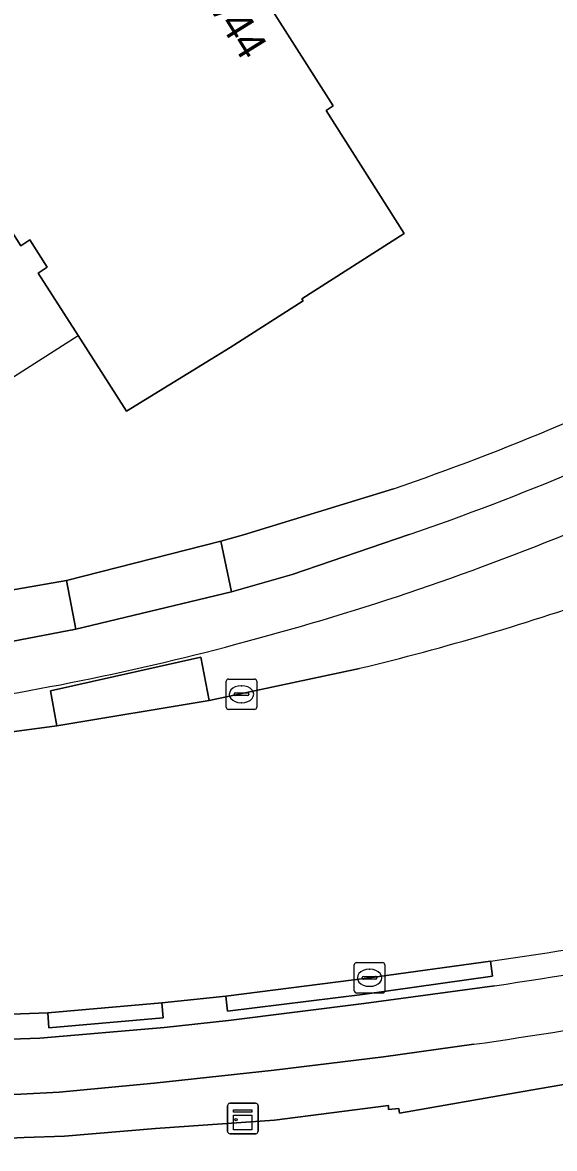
# Model space of a CAD drawing. Extents: x 157320 to 158835, y 386650 to 388491.
# Drawn here: x 158403.79 to 158421.27, y 387795.31 to 387832.28 of the extents above; entities that cross this region are included whole.
import ezdxf

# ---------------------------------------------------------------- set-up
doc = ezdxf.new("R2010")
doc.units = 0
for name, color, linetype in [('IMGEO_Berm_gesloten', 7, 'Continuous'), ('IMGEO_Berm_open', 7, 'Continuous'), ('IMGEO_Erf', 7, 'Continuous'), ('IMGEO_Fietspad_open', 7, 'Continuous'), ('IMGEO_Kast', 7, 'Continuous'), ('IMGEO_Kolk', 7, 'Continuous'), ('IMGEO_Pand', 7, 'Continuous'), ('IMGEO_Pand_nummerreeks', 7, 'Continuous'), ('IMGEO_Pand_overbouw', 7, 'Continuous'), ('IMGEO_Rijbaan_lokaal_open', 7, 'Continuous'), ('IMGEO_Voetpad_open', 7, 'Continuous')]:
    doc.layers.add(name, color=color, linetype=linetype)

msp = doc.modelspace()

# ---------------------------------------------------------------- linework, layer by layer
at = {"layer": 'IMGEO_Berm_gesloten'}
for points in [[(158409.648, 387811.447), (158404.709, 387810.341), (158404.918, 387809.187), (158409.93, 387810.017)], [(158419.229, 387800.97), (158419.162, 387801.466), (158415.193, 387800.917), (158410.469, 387800.315), (158410.529, 387799.822), (158414.963, 387800.37)], [(158408.375, 387800.099), (158404.629, 387799.769), (158404.659, 387799.276), (158408.411, 387799.6)]]:
    msp.add_lwpolyline(points, close=True, dxfattribs=at)
at = {"layer": 'IMGEO_Berm_open'}
for points in [[(158402.205, 387808.829), (158404.918, 387809.187), (158404.709, 387810.341), (158409.648, 387811.447), (158409.93, 387810.017), (158414.862, 387811.076)], [(158419.162, 387801.466), (158419.229, 387800.97), (158414.963, 387800.37), (158410.529, 387799.822), (158410.469, 387800.315), (158408.375, 387800.099), (158408.411, 387799.6), (158404.659, 387799.276), (158404.629, 387799.769), (158398.921, 387799.56), (158394.673, 387799.5), (158392.452, 387799.511), (158392.44, 387799.011), (158384.864, 387799.114), (158384.86, 387799.615), (158381.41, 387799.705)], [(158364.847, 387799.876), (158372.067, 387799.376), (158377.661, 387799.077), (158381.19, 387798.904), (158384.82, 387798.814), (158392.435, 387798.688), (158394.701, 387798.676), (158398.91, 387798.75), (158404.357, 387798.934), (158408.448, 387799.29), (158410.56, 387799.518), (158415.005, 387800.069), (158419.303, 387800.657)]]:
    msp.add_lwpolyline(points, dxfattribs=at)
for centre, radius, start, end in [((158388.999, 387895.382), 86.312, 284.85872, 292.73832), ((158395.398, 387892.127), 83.355, 283.50379, 289.46551), ((158389.565, 387890.914), 81.85, 277.48566, 285.27766), ((158399.335, 387943.314), 143.227, 277.95717, 282.78505), ((158396.177, 387959.662), 160.678, 278.2753, 282.62833)]:
    msp.add_arc(centre, radius, start, end, dxfattribs=at)
at = {"layer": 'IMGEO_Erf'}
msp.add_lwpolyline([(158400.404, 387830.172), (158399.648, 387831.351), (158397.999, 387833.955), (158407.137, 387839.783), (158409.718, 387835.736), (158409.954, 387835.886), (158414, 387829.539), (158413.764, 387829.389), (158416.334, 387825.347), (158412.972, 387823.209), (158413.015, 387823.142), (158410.614, 387821.605), (158407.209, 387819.518), (158405.618, 387822.002), (158404.309, 387824.053), (158404.605, 387824.241), (158404.035, 387825.139), (158403.74, 387824.951), (158401.686, 387828.169), (158402.31, 387828.567), (158401.512, 387829.81), (158400.887, 387829.413)], close=True, dxfattribs=at)
for points in [[(158362.971, 387812.628), (158371.246, 387812.009), (158378.123, 387811.937), (158393.338, 387812.342), (158401.968, 387813.388), (158405.238, 387813.963), (158410.306, 387815.254), (158411.048, 387815.457), (158415.98, 387816.97)], [(158442.152, 387802.09), (158441.048, 387801.808), (158439.474, 387801.281), (158431.6, 387799.27), (158430.06, 387798.899), (158424.565, 387797.932), (158420.492, 387797.225), (158416.173, 387796.468), (158416.158, 387796.628), (158415.821, 387796.597), (158415.814, 387796.719), (158412.068, 387796.239), (158408.164, 387795.97), (158405.17, 387795.72), (158403.852, 387795.673), (158399.698, 387795.489), (158397.607, 387795.439), (158394.553, 387795.393), (158392.015, 387795.37), (158391.722, 387795.384), (158388.665, 387795.313), (158385.682, 387795.36)]]:
    msp.add_lwpolyline(points, dxfattribs=at)
msp.add_arc((158388.821, 387896.156), 83.714, 288.93106, 296.9439, dxfattribs=at)
at = {"layer": 'IMGEO_Fietspad_open'}
for points in [[(158416.495, 387815.468), (158412.648, 387814.159), (158410.659, 387813.593), (158405.546, 387812.367), (158402.395, 387811.765), (158399.042, 387811.34), (158392.773, 387810.828), (158385.26, 387810.509), (158378.045, 387810.479)], [(158419.303, 387800.657), (158415.005, 387800.069), (158410.56, 387799.518), (158408.448, 387799.29), (158404.357, 387798.934), (158398.91, 387798.75), (158394.701, 387798.676), (158392.435, 387798.688), (158384.82, 387798.814), (158381.19, 387798.904), (158377.661, 387799.077), (158372.067, 387799.376), (158364.847, 387799.876)], [(158369.646, 387797.725), (158371.649, 387797.614), (158374.632, 387797.425), (158378.638, 387797.217), (158381.629, 387797.085), (158385.697, 387796.979), (158391.65, 387796.904), (158394.695, 387796.874), (158397.67, 387796.936), (158399.692, 387796.967), (158403.735, 387797.096), (158404.998, 387797.163), (158408.122, 387797.455), (158412.065, 387797.883), (158415.65, 387798.319), (158418.615, 387798.733)]]:
    msp.add_lwpolyline(points, dxfattribs=at)
for centre, radius, start, end in [((158386.898, 387901.33), 90.82, 289.01912, 296.4162), ((158388.999, 387895.382), 86.312, 284.85872, 292.73832), ((158389.565, 387890.914), 81.85, 277.48566, 285.27766), ((158396.177, 387959.662), 160.678, 278.2753, 282.62833), ((158392.834, 387979.157), 182.257, 278.13212, 281.91036)]:
    msp.add_arc(centre, radius, start, end, dxfattribs=at)
at = {"layer": 'IMGEO_Kast'}
for p, q in [((158410.531, 387795.871), (158410.531, 387796.712)), ((158410.531, 387796.712), (158410.531, 387795.871)), ((158410.606, 387796.796), (158411.447, 387796.796)), ((158411.447, 387796.796), (158410.606, 387796.796)), ((158411.531, 387796.721), (158411.531, 387795.88)), ((158411.531, 387795.88), (158411.531, 387796.721)), ((158411.456, 387795.796), (158410.615, 387795.796)), ((158410.615, 387795.796), (158411.456, 387795.796))]:
    msp.add_line(p, q, dxfattribs=at)
for points in [[(158410.726, 387796.586), (158411.326, 387796.586), (158411.326, 387796.501), (158410.726, 387796.501), (158410.726, 387796.586)], [(158410.726, 387796.411), (158411.326, 387796.411), (158411.326, 387795.922), (158410.726, 387795.922), (158410.726, 387796.411)]]:
    msp.add_lwpolyline(points, dxfattribs=at)
msp.add_circle((158410.81, 387796.26), 0.0377, dxfattribs=at)
for centre, start, end in [((158410.609, 387796.718), 92.4484, 184.2845), ((158410.609, 387796.718), 92.4484, 184.2845), ((158411.453, 387796.718), 2.4484, 94.2845), ((158411.453, 387796.718), 2.4484, 94.2845), ((158410.609, 387795.874), 182.4484, 274.2845), ((158410.609, 387795.874), 182.4484, 274.2845), ((158411.453, 387795.874), 272.4484, 4.2845), ((158411.453, 387795.874), 272.4484, 4.2845)]:
    msp.add_arc(centre, 0.0779, start, end, dxfattribs=at)
at = {"layer": 'IMGEO_Kolk'}
for p, q in [((158410.485, 387809.799), (158410.485, 387810.651)), ((158410.56, 387810.725), (158411.412, 387810.725)), ((158411.486, 387810.651), (158411.486, 387809.799)), ((158410.744, 387810.219), (158410.744, 387810.231)), ((158411.182, 387810.182), (158410.784, 387810.182)), ((158410.787, 387810.268), (158411.185, 387810.268)), ((158410.973, 387810.505), (158410.998, 387810.505)), ((158411.228, 387810.231), (158411.228, 387810.219)), ((158410.996, 387809.945), (158410.971, 387809.945)), ((158411.412, 387809.725), (158410.56, 387809.725)), ((158414.693, 387800.49), (158414.693, 387801.342)), ((158414.768, 387801.416), (158415.62, 387801.416)), ((158415.694, 387801.342), (158415.694, 387800.49)), ((158414.995, 387800.959), (158415.393, 387800.959)), ((158415.181, 387801.196), (158415.206, 387801.196)), ((158414.952, 387800.91), (158414.952, 387800.922)), ((158415.39, 387800.873), (158414.992, 387800.873)), ((158415.204, 387800.636), (158415.179, 387800.636)), ((158415.436, 387800.922), (158415.436, 387800.91)), ((158415.62, 387800.416), (158414.768, 387800.416))]:
    msp.add_line(p, q, dxfattribs=at)
for points in [[(158410.485, 387809.799), (158410.485, 387810.651)], [(158410.56, 387810.725), (158411.412, 387810.725)], [(158411.486, 387810.651), (158411.486, 387809.799)], [(158411.412, 387809.725), (158410.56, 387809.725)], [(158414.693, 387800.49), (158414.693, 387801.342)], [(158414.768, 387801.416), (158415.62, 387801.416)], [(158415.694, 387801.342), (158415.694, 387800.49)], [(158415.62, 387800.416), (158414.768, 387800.416)]]:
    msp.add_lwpolyline(points, dxfattribs=at)
for centre, radius, start, end in [((158410.562, 387810.649), 0.0765, 91.552, 178.448), ((158410.562, 387810.649), 0.0765, 91.552, 178.448), ((158411.41, 387810.649), 0.0765, 1.552, 88.448), ((158411.41, 387810.649), 0.0765, 1.552, 88.448), ((158410.784, 387810.228), 0.0403, 85.8775, 175.7526), ((158410.781, 387810.218), 0.0366, 178.938, 274.7102), ((158411.185, 387810.225), 0.043, 264.8664, 352.4533), ((158411.189, 387810.23), 0.0386, 1.7309, 96.639), ((158410.562, 387809.801), 0.0765, 181.552, 268.448), ((158410.562, 387809.801), 0.0765, 181.552, 268.448), ((158411.41, 387809.801), 0.0765, 271.552, 358.448), ((158411.41, 387809.801), 0.0765, 271.552, 358.448), ((158414.77, 387801.34), 0.0765, 91.552, 178.448), ((158414.77, 387801.34), 0.0765, 91.552, 178.448), ((158415.618, 387801.34), 0.0765, 1.552, 88.448), ((158415.618, 387801.34), 0.0765, 1.552, 88.448), ((158414.992, 387800.919), 0.0403, 85.8775, 175.7526), ((158415.397, 387800.921), 0.0386, 1.7309, 96.639), ((158414.989, 387800.909), 0.0366, 178.938, 274.7102), ((158415.393, 387800.916), 0.043, 264.8664, 352.4533), ((158414.77, 387800.492), 0.0765, 181.552, 268.448), ((158414.77, 387800.492), 0.0765, 181.552, 268.448), ((158415.618, 387800.492), 0.0765, 271.552, 358.448), ((158415.618, 387800.492), 0.0765, 271.552, 358.448)]:
    msp.add_arc(centre, radius, start, end, dxfattribs=at)
for centre, major_axis, ratio, start_param, end_param in [((158410.972, 387810.225), (-0.387, 0.002), 0.722429, 4.712389, 7.853982), ((158410.997, 387810.225), (-0.39, 0.002), 0.717154, 1.570796, 4.712389), ((158415.18, 387800.916), (-0.387, 0.002), 0.722429, 4.712389, 7.853982), ((158415.205, 387800.916), (-0.39, 0.002), 0.717154, 1.570796, 4.712389)]:
    msp.add_ellipse(centre, major_axis=major_axis, ratio=ratio, start_param=start_param, end_param=end_param, dxfattribs=at)
at = {"layer": 'IMGEO_Pand'}
msp.add_lwpolyline([(158400.404, 387830.172), (158400.887, 387829.413), (158401.512, 387829.81), (158402.31, 387828.567), (158401.686, 387828.169), (158403.74, 387824.951), (158404.035, 387825.139), (158404.605, 387824.241), (158404.309, 387824.053), (158405.618, 387822.002), (158407.209, 387819.518), (158410.614, 387821.605), (158413.015, 387823.142), (158412.972, 387823.209), (158416.334, 387825.347), (158413.764, 387829.389), (158414, 387829.539), (158409.954, 387835.886), (158409.718, 387835.736), (158407.137, 387839.783), (158397.999, 387833.955), (158399.648, 387831.351)], close=True, dxfattribs=at)
at = {"layer": 'IMGEO_Pand_overbouw'}
msp.add_lwpolyline([(158405.618, 387822.002), (158404.309, 387824.053), (158404.605, 387824.241), (158404.035, 387825.139), (158403.74, 387824.951), (158401.686, 387828.169), (158402.31, 387828.567), (158401.512, 387829.81), (158400.887, 387829.413), (158400.404, 387830.172), (158395.396, 387827), (158372.409, 387828.388), (158372.416, 387828.508), (158372.286, 387828.516), (158372.122, 387825.72), (158372.05, 387824.493), (158397.414, 387822.956), (158397.626, 387826.485), (158399.31, 387826.378), (158403.136, 387820.418)], close=True, dxfattribs=at)
at = {"layer": 'IMGEO_Rijbaan_lokaal_open'}
for points in [[(158414.862, 387811.076), (158409.93, 387810.017), (158404.918, 387809.187), (158402.205, 387808.829)], [(158381.41, 387799.705), (158384.86, 387799.615), (158392.452, 387799.511), (158394.673, 387799.5), (158398.921, 387799.56), (158404.629, 387799.769), (158408.375, 387800.099), (158410.469, 387800.315), (158415.193, 387800.917), (158419.162, 387801.466)]]:
    msp.add_lwpolyline(points, dxfattribs=at)
for centre, radius, start, end in [((158395.398, 387892.127), 83.355, 283.50379, 289.46551), ((158399.335, 387943.314), 143.227, 277.95717, 282.78505)]:
    msp.add_arc(centre, radius, start, end, dxfattribs=at)
at = {"layer": 'IMGEO_Voetpad_open'}
for points in [[(158415.98, 387816.97), (158411.048, 387815.457), (158410.306, 387815.254), (158410.659, 387813.593), (158412.648, 387814.159), (158416.495, 387815.468)], [(158402.395, 387811.765), (158405.546, 387812.367), (158405.238, 387813.963), (158401.968, 387813.388), (158393.338, 387812.342), (158378.123, 387811.937), (158371.246, 387812.009), (158362.971, 387812.628)], [(158415.814, 387796.719), (158415.821, 387796.597), (158416.158, 387796.628), (158416.173, 387796.468), (158420.492, 387797.225), (158424.565, 387797.932), (158430.06, 387798.899), (158431.6, 387799.27), (158439.474, 387801.281), (158441.048, 387801.808), (158442.152, 387802.09)], [(158418.615, 387798.733), (158415.65, 387798.319), (158412.065, 387797.883), (158408.122, 387797.455), (158404.998, 387797.163), (158403.735, 387797.096), (158399.692, 387796.967), (158397.67, 387796.936), (158394.695, 387796.874), (158391.65, 387796.904), (158385.697, 387796.979), (158381.629, 387797.085), (158378.638, 387797.217), (158374.632, 387797.425), (158371.649, 387797.614), (158369.646, 387797.725)], [(158385.682, 387795.36), (158388.665, 387795.313), (158391.722, 387795.384), (158392.015, 387795.37), (158394.553, 387795.393), (158397.607, 387795.439), (158399.698, 387795.489), (158403.852, 387795.673), (158405.17, 387795.72), (158408.164, 387795.97), (158412.068, 387796.239), (158415.814, 387796.719)]]:
    msp.add_lwpolyline(points, dxfattribs=at)
msp.add_lwpolyline([(158405.238, 387813.963), (158405.546, 387812.367), (158410.659, 387813.593), (158410.306, 387815.254)], close=True, dxfattribs=at)
for centre, radius, start, end in [((158388.821, 387896.156), 83.714, 288.93106, 296.9439), ((158386.898, 387901.33), 90.82, 289.01912, 296.4162), ((158392.834, 387979.157), 182.257, 278.13212, 281.91036)]:
    msp.add_arc(centre, radius, start, end, dxfattribs=at)

# ---------------------------------------------------------------- texts
at = {"layer": 'IMGEO_Pand_nummerreeks'}
msp.add_text('2/02-2/44', height=1, rotation=301.7729, dxfattribs=at).set_placement((158408.056, 387835.792))

doc.saveas('drawing.dxf')
